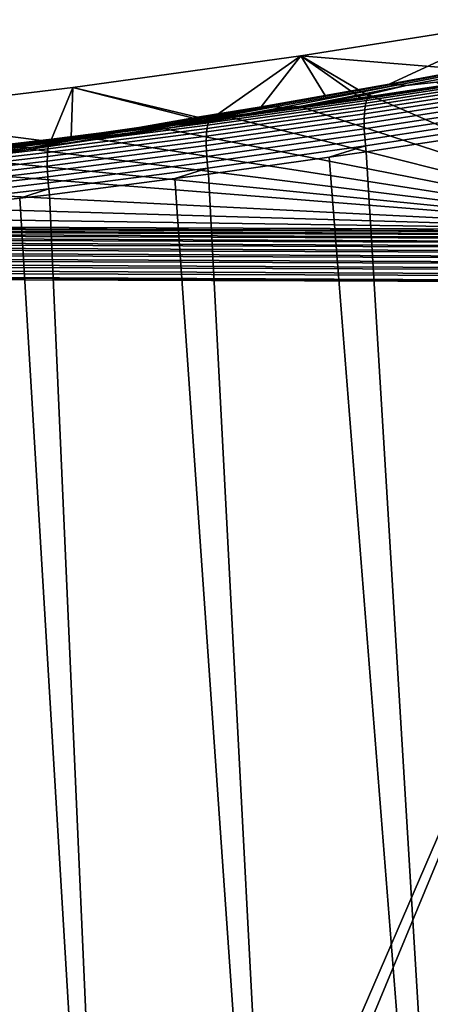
# Model space of a CAD drawing. Header units: metres. Extents: x -109 to 109, y -100 to 58.
# Tile 359 of 642: x -34 to -27, y -13 to 3. Entities that reach past the tile are written whole.
import ezdxf

# ---------------------------------------------------------------- set-up
doc = ezdxf.new("R2010")
doc.units = ezdxf.units.M
doc.layers.add('solid_21_062_100_XXX', color=7, linetype='CONTINUOUS')

msp = doc.modelspace()

# ---------------------------------------------------------------- linework, layer by layer
at = {"layer": 'solid_21_062_100_XXX'}
for points in [[(-29.22592, 2.66965, 0.004598), (-25.57563, 3.249219, 0.004598), (-27.803587, 2.212918, -12.973472), (-28.835573, 2.028013, -13.484472)], [(-25.713413, 2.380016, 23.189371), (-25.586077, 2.400158, 23.22076), (-25.57563, 3.249219, 0.004598), (-29.22592, 2.66965, 0.004598)], [(-25.57563, 3.249219, 0.004598), (-26.765745, 2.405428, -12.441311), (-27.803587, 2.212918, -12.973472)], [(-32.886032, 2.157835, 0.004598), (-29.22592, 2.66965, 0.004598), (-29.862293, 1.850467, -13.975241), (-30.883825, 1.68016, -14.445944)], [(-30.82287, 1.635699, 22.073257), (-30.664656, 1.656881, 22.103661), (-29.22592, 2.66965, 0.004598), (-32.886032, 2.157835, 0.004598)], [(-30.664656, 1.656881, 22.103661), (-28.264526, 1.992821, 22.597321), (-29.22592, 2.66965, 0.004598)], [(-29.22592, 2.66965, 0.004598), (-28.835573, 2.028013, -13.484472), (-29.862293, 1.850467, -13.975241)], [(-28.116287, 2.014469, 22.62981), (-25.713413, 2.380016, 23.189371), (-29.22592, 2.66965, 0.004598)], [(-28.264526, 1.992821, 22.597321), (-28.116287, 2.014469, 22.62981), (-29.22592, 2.66965, 0.004598)], [(-25.791878, 2.578951, -12.067739), (-27.773951, 2.205354, -13.098736), (-26.765745, 2.405428, -12.441311)], [(-25.681686, 2.575977, -12.150159), (-27.653288, 2.203111, -13.177499), (-27.773951, 2.205354, -13.098736), (-25.791878, 2.578951, -12.067739)], [(-25.572124, 2.561798, -12.23102), (-27.533724, 2.189621, -13.254812), (-27.653288, 2.203111, -13.177499), (-25.681686, 2.575977, -12.150159)], [(-25.572124, 2.561798, -12.23102), (-27.044468, 2.246942, -13.106085), (-27.533724, 2.189621, -13.254812)], [(-28.134869, 2.002927, 22.723877), (-28.151958, 1.981238, 22.81642), (-25.625809, 2.365997, 23.405495), (-25.606768, 2.388103, 23.313881)], [(-28.134869, 2.002927, 22.723877), (-25.586077, 2.400158, 23.22076), (-25.713413, 2.380016, 23.189371)], [(-28.134869, 2.002927, 22.723877), (-25.606768, 2.388103, 23.313881), (-25.586077, 2.400158, 23.22076)], [(-28.134869, 2.002927, 22.723877), (-25.713413, 2.380016, 23.189371), (-28.116287, 2.014469, 22.62981)], [(-27.773951, 2.205354, -13.098736), (-27.803587, 2.212918, -12.973472), (-26.765745, 2.405428, -12.441311)], [(-28.190592, 1.858626, 23.074814), (-28.198763, 1.800142, 23.151228), (-25.678658, 2.184403, 23.737215), (-25.669273, 2.242839, 23.661444)], [(-28.179983, 1.90867, 22.992903), (-28.190592, 1.858626, 23.074814), (-25.669273, 2.242839, 23.661444), (-25.657242, 2.292948, 23.580273)], [(-28.167055, 1.949698, 22.906439), (-28.179983, 1.90867, 22.992903), (-25.657242, 2.292948, 23.580273), (-25.642698, 2.334157, 23.494631)], [(-28.151958, 1.981238, 22.81642), (-28.167055, 1.949698, 22.906439), (-25.642698, 2.334157, 23.494631), (-25.625809, 2.365997, 23.405495)], [(-27.533724, 2.189621, -13.254812), (-27.044468, 2.246942, -13.106085), (-23.166414, -0.126966, -19.628342), (-28.145498, 2.04645, -13.656932)], [(-36.555103, 1.713891, 0.004598), (-32.886032, 2.157835, 0.004598), (-32.912502, 1.360611, -15.32919), (-34.920483, 1.068668, -16.136129)], [(-33.386322, 1.309045, 21.617004), (-33.229408, 1.328146, 21.642967), (-32.886032, 2.157835, 0.004598), (-36.555103, 1.713891, 0.004598)], [(-33.229408, 1.328146, 21.642967), (-30.82287, 1.635699, 22.073257), (-32.886032, 2.157835, 0.004598)], [(-31.826374, 1.515868, -15.001412), (-32.912502, 1.360611, -15.32919), (-32.886032, 2.157835, 0.004598), (-30.883825, 1.68016, -14.445944)], [(-27.773951, 2.205354, -13.098736), (-29.785671, 1.850649, -14.077577), (-28.835573, 2.028013, -13.484472)], [(-27.653288, 2.203111, -13.177499), (-29.654346, 1.848896, -14.15341), (-29.785671, 1.850649, -14.077577), (-27.773951, 2.205354, -13.098736)], [(-29.524599, 1.835865, -14.227872), (-29.654346, 1.848896, -14.15341), (-27.653288, 2.203111, -13.177499)], [(-27.653288, 2.203111, -13.177499), (-27.533724, 2.189621, -13.254812), (-29.239901, 1.854424, -14.184519), (-29.524599, 1.835865, -14.227872)], [(-27.533724, 2.189621, -13.254812), (-28.145498, 2.04645, -13.656932), (-29.239901, 1.854424, -14.184519)], [(-27.773951, 2.205354, -13.098736), (-28.835573, 2.028013, -13.484472), (-27.803587, 2.212918, -12.973472)], [(-28.204401, 1.733892, 23.221268), (-28.207439, 1.660638, 23.284124), (-25.689081, 2.045303, 23.869179), (-25.685286, 2.118306, 23.806725)], [(-28.198763, 1.800142, 23.151228), (-28.204401, 1.733892, 23.221268), (-25.685286, 2.118306, 23.806725), (-25.678658, 2.184403, 23.737215)], [(-30.72069, 1.552427, 22.470013), (-30.729845, 1.502443, 22.552591), (-28.190592, 1.858626, 23.074814), (-28.179983, 1.90867, 22.992903)], [(-30.709419, 1.593287, 22.382805), (-30.72069, 1.552427, 22.470013), (-28.179983, 1.90867, 22.992903), (-28.167055, 1.949698, 22.906439)], [(-30.696165, 1.624549, 22.291983), (-30.709419, 1.593287, 22.382805), (-28.167055, 1.949698, 22.906439), (-28.151958, 1.981238, 22.81642)], [(-30.68108, 1.64585, 22.198599), (-30.696165, 1.624549, 22.291983), (-28.151958, 1.981238, 22.81642), (-28.134869, 2.002927, 22.723877)], [(-30.68108, 1.64585, 22.198599), (-28.116287, 2.014469, 22.62981), (-28.264526, 1.992821, 22.597321)], [(-30.68108, 1.64585, 22.198599), (-28.134869, 2.002927, 22.723877), (-28.116287, 2.014469, 22.62981)], [(-30.68108, 1.64585, 22.198599), (-28.264526, 1.992821, 22.597321), (-30.664656, 1.656881, 22.103661)], [(-29.785671, 1.850649, -14.077577), (-29.862293, 1.850467, -13.975241), (-28.835573, 2.028013, -13.484472)], [(-23.166414, -0.126966, -19.628342), (-29.239901, 1.854424, -14.184519), (-28.145498, 2.04645, -13.656932)], [(-28.207439, 1.660638, 23.284124), (-28.207846, 1.581224, 23.339075), (-25.690002, 1.966227, 23.923862), (-25.689081, 2.045303, 23.869179)], [(-28.207846, 1.581224, 23.339075), (-28.205614, 1.496564, 23.385489), (-25.68804, 1.88198, 23.970154), (-25.690002, 1.966227, 23.923862)], [(-29.785671, 1.850649, -14.077577), (-31.826374, 1.515868, -15.001412), (-30.883825, 1.68016, -14.445944), (-29.862293, 1.850467, -13.975241)], [(-29.654346, 1.848896, -14.15341), (-31.684217, 1.51435, -15.075087), (-31.826374, 1.515868, -15.001412), (-29.785671, 1.850649, -14.077577)], [(-31.544123, 1.501535, -15.147437), (-31.684217, 1.51435, -15.075087), (-29.654346, 1.848896, -14.15341)], [(-29.654346, 1.848896, -14.15341), (-29.524599, 1.835865, -14.227872), (-31.410244, 1.494885, -15.172344), (-31.544123, 1.501535, -15.147437)], [(-29.524599, 1.835865, -14.227872), (-30.328093, 1.670621, -14.689514), (-31.410244, 1.494885, -15.172344)], [(-30.73678, 1.443915, 22.629587), (-30.741415, 1.377523, 22.700102), (-28.204401, 1.733892, 23.221268), (-28.198763, 1.800142, 23.151228)], [(-30.729845, 1.502443, 22.552591), (-30.73678, 1.443915, 22.629587), (-28.198763, 1.800142, 23.151228), (-28.190592, 1.858626, 23.074814)], [(-29.524599, 1.835865, -14.227872), (-29.239901, 1.854424, -14.184519), (-23.166414, -0.126966, -19.628342), (-30.328093, 1.670621, -14.689514)], [(-28.205614, 1.496564, 23.385489), (-28.200769, 1.407634, 23.422827), (-25.683214, 1.793524, 24.007523), (-25.68804, 1.88198, 23.970154)], [(-28.200769, 1.407634, 23.422827), (-28.193367, 1.315456, 23.450665), (-25.675579, 1.701869, 24.035545), (-25.683214, 1.793524, 24.007523)], [(-35.808796, 1.028933, 21.248341), (-33.386322, 1.309045, 21.617004), (-36.555103, 1.713891, 0.004598)], [(-33.268032, 1.265605, 21.924347), (-33.277607, 1.224898, 22.012218), (-30.72069, 1.552427, 22.470013), (-30.709419, 1.593287, 22.382805)], [(-33.256664, 1.296613, 21.832808), (-33.268032, 1.265605, 21.924347), (-30.709419, 1.593287, 22.382805), (-30.696165, 1.624549, 22.291983)], [(-33.243641, 1.31756, 21.738672), (-33.256664, 1.296613, 21.832808), (-30.696165, 1.624549, 22.291983), (-30.68108, 1.64585, 22.198599)], [(-33.243641, 1.31756, 21.738672), (-30.664656, 1.656881, 22.103661), (-30.82287, 1.635699, 22.073257)], [(-33.243641, 1.31756, 21.738672), (-30.68108, 1.64585, 22.198599), (-30.664656, 1.656881, 22.103661)], [(-33.243641, 1.31756, 21.738672), (-30.82287, 1.635699, 22.073257), (-33.229408, 1.328146, 21.642967)], [(-23.166414, -0.126966, -19.628342), (-31.410244, 1.494885, -15.172344), (-30.328093, 1.670621, -14.689514)], [(-30.741415, 1.377523, 22.700102), (-30.743694, 1.304037, 22.763319), (-28.207439, 1.660638, 23.284124), (-28.204401, 1.733892, 23.221268)], [(-30.743694, 1.304037, 22.763319), (-30.743593, 1.224311, 22.818504), (-28.207846, 1.581224, 23.339075), (-28.207439, 1.660638, 23.284124)], [(-28.193367, 1.315456, 23.450665), (-28.183495, 1.221093, 23.468678), (-25.665226, 1.60806, 24.0539), (-25.675579, 1.701869, 24.035545)], [(-28.183495, 1.221093, 23.468678), (-28.172331, 1.125481, 23.476433), (-26.290125, 1.412115, 23.907579), (-25.665226, 1.60806, 24.0539)], [(-31.826374, 1.515868, -15.001412), (-33.895378, 1.202046, -15.867391), (-32.912502, 1.360611, -15.32919)], [(-33.742233, 1.200497, -15.939718), (-33.895378, 1.202046, -15.867391), (-31.826374, 1.515868, -15.001412)], [(-31.684217, 1.51435, -15.075087), (-33.742233, 1.200497, -15.939718), (-31.826374, 1.515868, -15.001412)], [(-33.59164, 1.187642, -16.010738), (-33.742233, 1.200497, -15.939718), (-31.684217, 1.51435, -15.075087)], [(-31.684217, 1.51435, -15.075087), (-31.544123, 1.501535, -15.147437), (-33.557377, 1.166906, -16.073458), (-33.59164, 1.187642, -16.010738)], [(-31.544123, 1.501535, -15.147437), (-32.486885, 1.326991, -15.633629), (-33.557377, 1.166906, -16.073458)], [(-33.290958, 1.116401, 22.172903), (-33.294579, 1.049879, 22.243839), (-30.741415, 1.377523, 22.700102), (-30.73678, 1.443915, 22.629587)], [(-33.285278, 1.174969, 22.095394), (-33.290958, 1.116401, 22.172903), (-30.73678, 1.443915, 22.629587), (-30.729845, 1.502443, 22.552591)], [(-33.277607, 1.224898, 22.012218), (-33.285278, 1.174969, 22.095394), (-30.729845, 1.502443, 22.552591), (-30.72069, 1.552427, 22.470013)], [(-31.544123, 1.501535, -15.147437), (-31.410244, 1.494885, -15.172344), (-32.486885, 1.326991, -15.633629)], [(-23.166414, -0.126966, -19.628342), (-32.486885, 1.326991, -15.633629), (-31.410244, 1.494885, -15.172344)], [(-30.743593, 1.224311, 22.818504), (-30.74111, 1.139269, 22.865017), (-28.205614, 1.496564, 23.385489), (-28.207846, 1.581224, 23.339075)], [(-30.74111, 1.139269, 22.865017), (-30.736277, 1.049899, 22.902317), (-28.200769, 1.407634, 23.422827), (-28.205614, 1.496564, 23.385489)], [(-35.831707, 0.998098, 21.439507), (-35.841145, 0.967318, 21.531673), (-33.268032, 1.265605, 21.924347), (-33.256664, 1.296613, 21.832808)], [(-35.820786, 1.018727, 21.344711), (-35.831707, 0.998098, 21.439507), (-33.256664, 1.296613, 21.832808), (-33.243641, 1.31756, 21.738672)], [(-35.820786, 1.018727, 21.344711), (-33.229408, 1.328146, 21.642967), (-33.386322, 1.309045, 21.617004)], [(-35.820786, 1.018727, 21.344711), (-33.243641, 1.31756, 21.738672), (-33.229408, 1.328146, 21.642967)], [(-35.820786, 1.018727, 21.344711), (-33.386322, 1.309045, 21.617004), (-35.808796, 1.028933, 21.248341)], [(-33.895378, 1.202046, -15.867391), (-34.920483, 1.068668, -16.136129), (-32.912502, 1.360611, -15.32919)], [(-23.166414, -0.126966, -19.628342), (-33.557377, 1.166906, -16.073458), (-32.486885, 1.326991, -15.633629)], [(-33.294579, 1.049879, 22.243839), (-33.296097, 0.976181, 22.307371), (-30.743694, 1.304037, 22.763319), (-30.741415, 1.377523, 22.700102)], [(-33.296097, 0.976181, 22.307371), (-33.295494, 0.896168, 22.362759), (-30.743593, 1.224311, 22.818504), (-30.743694, 1.304037, 22.763319)], [(-30.736277, 1.049899, 22.902317), (-30.729147, 0.957238, 22.929974), (-28.193367, 1.315456, 23.450665), (-28.200769, 1.407634, 23.422827)], [(-30.729147, 0.957238, 22.929974), (-30.719805, 0.862362, 22.947662), (-28.183495, 1.221093, 23.468678), (-28.193367, 1.315456, 23.450665)], [(-28.172331, 1.125481, 23.476433), (-26.76173, -22.17318, 23.795977), (-24.243612, -22.165815, 24.419825), (-26.290125, 1.412115, 23.907579)], [(-35.859554, 0.818264, 21.78178), (-35.862148, 0.751624, 21.853081), (-33.294579, 1.049879, 22.243839), (-33.290958, 1.116401, 22.172903)], [(-35.855152, 0.876868, 21.703823), (-35.859554, 0.818264, 21.78178), (-33.290958, 1.116401, 22.172903), (-33.285278, 1.174969, 22.095394)], [(-35.848991, 0.926749, 21.620127), (-35.855152, 0.876868, 21.703823), (-33.285278, 1.174969, 22.095394), (-33.277607, 1.224898, 22.012218)], [(-35.841145, 0.967318, 21.531673), (-35.848991, 0.926749, 21.620127), (-33.277607, 1.224898, 22.012218), (-33.268032, 1.265605, 21.924347)], [(-33.742233, 1.200497, -15.939718), (-33.59164, 1.187642, -16.010738), (-34.621212, 1.014578, -16.491978), (-35.6665, 0.895195, -16.815004)], [(-33.59164, 1.187642, -16.010738), (-33.557377, 1.166906, -16.073458), (-34.621212, 1.014578, -16.491978)], [(-23.166414, -0.126966, -19.628342), (-34.621212, 1.014578, -16.491978), (-33.557377, 1.166906, -16.073458)], [(-33.295494, 0.896168, 22.362759), (-33.292778, 0.810776, 22.409353), (-30.74111, 1.139269, 22.865017), (-30.743593, 1.224311, 22.818504)], [(-33.292778, 0.810776, 22.409353), (-33.287983, 0.721004, 22.446608), (-30.736277, 1.049899, 22.902317), (-30.74111, 1.139269, 22.865017)], [(-30.719805, 0.862362, 22.947662), (-30.709318, 0.766245, 22.955), (-28.766661, 1.03853, 23.348164), (-28.183495, 1.221093, 23.468678)], [(-28.183495, 1.221093, 23.468678), (-28.766661, 1.03853, 23.348164), (-28.172331, 1.125481, 23.476433)], [(-28.766661, 1.03853, 23.348164), (-26.940786, -22.17363, 23.754232), (-26.76173, -22.17318, 23.795977), (-28.172331, 1.125481, 23.476433)], [(-35.862148, 0.751624, 21.853081), (-35.8629, 0.677734, 21.916883), (-33.296097, 0.976181, 22.307371), (-33.294579, 1.049879, 22.243839)], [(-35.8629, 0.677734, 21.916883), (-35.861805, 0.597463, 21.972441), (-33.295494, 0.896168, 22.362759), (-33.296097, 0.976181, 22.307371)], [(-23.166414, -0.126966, -19.628342), (-35.678524, 0.869841, -16.889637), (-34.621212, 1.014578, -16.491978)], [(-33.287983, 0.721004, 22.446608), (-33.281162, 0.6279, 22.474091), (-30.729147, 0.957238, 22.929974), (-30.736277, 1.049899, 22.902317)], [(-33.281162, 0.6279, 22.474091), (-33.272396, 0.532554, 22.491478), (-30.719805, 0.862362, 22.947662), (-30.729147, 0.957238, 22.929974)], [(-30.709318, 0.766245, 22.955), (-29.503345, -22.178864, 23.194378), (-26.940786, -22.17363, 23.754232), (-28.766661, 1.03853, 23.348164)], [(-23.166414, -0.126966, -19.628342), (-37.773472, 0.602599, -17.623878), (-35.678524, 0.869841, -16.889637)], [(-35.861805, 0.597463, 21.972441), (-35.858875, 0.511755, 22.019096), (-33.292778, 0.810776, 22.409353), (-33.295494, 0.896168, 22.362759)], [(-35.858875, 0.511755, 22.019096), (-35.854141, 0.421618, 22.056301), (-33.287983, 0.721004, 22.446608), (-33.292778, 0.810776, 22.409353)], [(-33.272396, 0.532554, 22.491478), (-33.262619, 0.435981, 22.498434), (-31.248734, 0.693858, 22.852877), (-30.719805, 0.862362, 22.947662)], [(-30.719805, 0.862362, 22.947662), (-31.248734, 0.693858, 22.852877), (-30.709318, 0.766245, 22.955)], [(-35.854141, 0.421618, 22.056301), (-35.847664, 0.328115, 22.08362), (-33.281162, 0.6279, 22.474091), (-33.287983, 0.721004, 22.446608)], [(-33.262619, 0.435981, 22.498434), (-32.260571, -22.181927, 22.669519), (-29.654879, -22.179102, 23.163458), (-31.248734, 0.693858, 22.852877)], [(-31.248734, 0.693858, 22.852877), (-29.654879, -22.179102, 23.163458), (-29.503345, -22.178864, 23.194378), (-30.709318, 0.766245, 22.955)], [(-23.166414, -0.126966, -19.628342), (-39.861881, 0.361884, -18.285236), (-37.773472, 0.602599, -17.623878)], [(-35.847664, 0.328115, 22.08362), (-35.839516, 0.232344, 22.100729), (-33.272396, 0.532554, 22.491478), (-33.281162, 0.6279, 22.474091)], [(-35.839516, 0.232344, 22.100729), (-35.830486, 0.135363, 22.10734), (-33.734978, 0.378308, 22.421394), (-33.272396, 0.532554, 22.491478)], [(-33.272396, 0.532554, 22.491478), (-33.734978, 0.378308, 22.421394), (-33.262619, 0.435981, 22.498434)], [(-23.166414, -0.126966, -19.628342), (-41.970928, 0.144716, -18.881901), (-39.861881, 0.361884, -18.285236)], [(-35.830486, 0.135363, 22.10734), (-35.031403, -22.182148, 22.221777), (-32.383881, -22.181999, 22.647903), (-33.734978, 0.378308, 22.421394)], [(-33.734978, 0.378308, 22.421394), (-32.383881, -22.181999, 22.647903), (-32.260571, -22.181927, 22.669519), (-33.262619, 0.435981, 22.498434)], [(-23.166414, -0.126966, -19.628342), (-44.129009, -0.050568, -19.418442), (-41.970928, 0.144716, -18.881901)], [(-2.205933, -0.291956, -20.016993), (-2.206956, -0.350552, -20.09791), (-44.131645, -0.167336, -19.638464), (-44.13113, -0.139161, -19.597193)], [(-2.205933, -0.291956, -20.016993), (-44.13113, -0.139161, -19.597193), (-44.130608, -0.113322, -19.55442)], [(-2.204883, -0.242691, -19.93008), (-2.205933, -0.291956, -20.016993), (-44.130608, -0.113322, -19.55442), (-44.130081, -0.089896, -19.510279)], [(-2.204883, -0.242691, -19.93008), (-44.130081, -0.089896, -19.510279), (-44.129547, -0.068957, -19.464907)], [(-44.129547, -0.068957, -19.464907), (-44.129009, -0.050568, -19.418442), (-23.166414, -0.126966, -19.628342), (-2.204883, -0.242691, -19.93008)], [(-2.208876, -0.49274, -20.237852), (-44.134071, -0.339946, -19.81805), (-44.133614, -0.301537, -19.786083)], [(-2.207941, -0.417756, -20.171833), (-2.208876, -0.49274, -20.237852), (-44.133614, -0.301537, -19.786083), (-44.133137, -0.264962, -19.752031)], [(-2.207941, -0.417756, -20.171833), (-44.133137, -0.264962, -19.752031), (-44.132652, -0.230333, -19.716003)], [(-2.206956, -0.350552, -20.09791), (-2.207941, -0.417756, -20.171833), (-44.132652, -0.230333, -19.716003), (-44.132153, -0.197757, -19.678108)], [(-2.206956, -0.350552, -20.09791), (-44.132153, -0.197757, -19.678108), (-44.131645, -0.167336, -19.638464)], [(-2.210547, -0.662269, -20.343029), (-44.135742, -0.509475, -19.923227), (-44.135353, -0.464966, -19.900507)], [(-2.209748, -0.574581, -20.295153), (-2.210547, -0.662269, -20.343029), (-44.135353, -0.464966, -19.900507), (-44.134945, -0.421787, -19.875351)], [(-2.209748, -0.574581, -20.295153), (-44.134945, -0.421787, -19.875351), (-44.134518, -0.380071, -19.847837)], [(-2.208876, -0.49274, -20.237852), (-2.209748, -0.574581, -20.295153), (-44.134518, -0.380071, -19.847837), (-44.134071, -0.339946, -19.81805)], [(-2.211263, -0.754723, -20.380892), (-2.211887, -0.850806, -20.408274), (-44.136784, -0.64959, -19.976116), (-44.136459, -0.601929, -19.96109)], [(-2.211263, -0.754723, -20.380892), (-44.136459, -0.601929, -19.96109), (-44.136112, -0.555176, -19.943443)], [(-2.210547, -0.662269, -20.343029), (-2.211263, -0.754723, -20.380892), (-44.136112, -0.555176, -19.943443), (-44.135742, -0.509475, -19.923227)], [(-2.212412, -0.949332, -20.424837), (-44.137608, -0.796537, -20.005035), (-44.13736, -0.747044, -19.998123)], [(-2.211887, -0.850806, -20.408274), (-2.212412, -0.949332, -20.424837), (-44.13736, -0.747044, -19.998123), (-44.137081, -0.698011, -19.988472)], [(-2.211887, -0.850806, -20.408274), (-44.137081, -0.698011, -19.988472), (-44.136784, -0.64959, -19.976116)], [(-23.175426, -0.972689, -20.220478), (-32.278339, -22.059999, -20.12933), (-46.667332, -22.023781, -19.985252), (-44.138027, -0.896292, -20.010578)], [(-44.137829, -0.846337, -20.009192), (-23.175426, -0.972689, -20.220478), (-44.138027, -0.896292, -20.010578)], [(-2.212412, -0.949332, -20.424837), (-2.212826, -1.049087, -20.43038), (-44.137829, -0.846337, -20.009192), (-44.137608, -0.796537, -20.005035)], [(-44.137829, -0.846337, -20.009192), (-2.212826, -1.049087, -20.43038), (-23.175426, -0.972689, -20.220478)], [(-23.175426, -0.972689, -20.220478), (-31.916618, -22.060759, -20.132952), (-32.278339, -22.059999, -20.12933)], [(-23.175426, -0.972689, -20.220478), (-17.148014, -22.086779, -20.280832), (-31.916618, -22.060759, -20.132952)]]:
    msp.add_3dface(points, dxfattribs=at)

doc.saveas('drawing.dxf')
